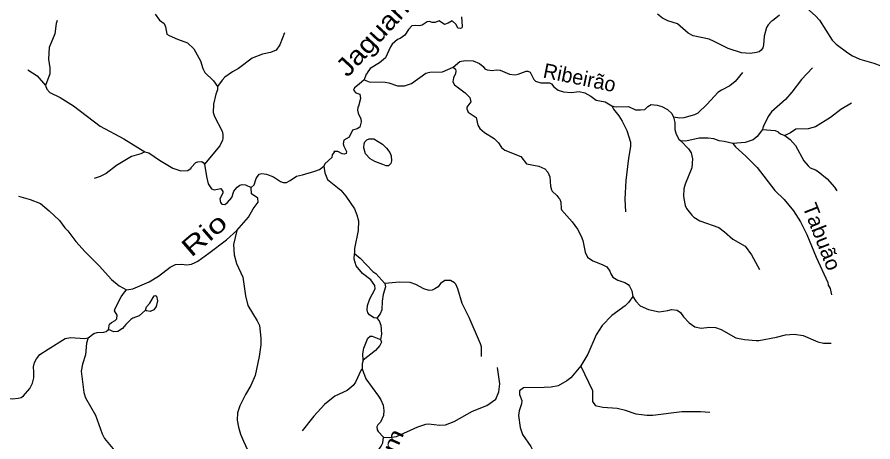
# Model space of a CAD drawing. Extents: x 346.5 to 372.4, y 7400.3 to 7428.2.
# Drawn here: x 359.423 to 364.068, y 7414.626 to 7416.929 of the extents above; entities that cross this region are included whole.
import ezdxf
from ezdxf.enums import TextEntityAlignment as Align

# ---------------------------------------------------------------- set-up
doc = ezdxf.new("R2010")
doc.units = 0
doc.header["$LTSCALE"] = 0.032
doc.layers.add('2', color=7, linetype='Continuous', lineweight=25)
doc.layers.add('7', color=7, linetype='Continuous', lineweight=25)
doc.layers.add('61', color=7, linetype='Continuous')

msp = doc.modelspace()

# ---------------------------------------------------------------- linework, layer by layer
at = {"layer": '2'}
for points in [[(361.4073, 7416.129), (361.3646, 7416.1464), (361.3397, 7416.1607), (361.3147, 7416.1883), (361.3044, 7416.2199), (361.3068, 7416.2425), (361.3108, 7416.2521), (361.3221, 7416.2637), (361.3343, 7416.2686), (361.3595, 7416.2689), (361.4058, 7416.2403), (361.4288, 7416.219), (361.4454, 7416.1947), (361.4533, 7416.1776), (361.4553, 7416.149), (361.4524, 7416.1355), (361.4383, 7416.1227), (361.4261, 7416.1225)], [(361.2545, 7415.6467), (361.2848, 7415.6219), (361.3538, 7415.5494), (361.3694, 7415.538), (361.4187, 7415.4851), (361.4228, 7415.4665), (361.4104, 7415.425), (361.4047, 7415.3887), (361.4033, 7415.3423), (361.3928, 7415.3196), (361.376, 7415.2962), (361.3593, 7415.2989), (361.3358, 7415.3154), (361.3272, 7415.3258), (361.3224, 7415.342), (361.3249, 7415.3656), (361.3372, 7415.4014), (361.3659, 7415.4551), (361.3648, 7415.4744), (361.3424, 7415.5037), (361.2969, 7415.5396), (361.2631, 7415.5811), (361.252, 7415.6169)], [(360.1196, 7415.3394), (360.126, 7415.3587), (360.1441, 7415.3775), (360.1661, 7415.4177), (360.1735, 7415.42), (360.1801, 7415.4169), (360.1842, 7415.391), (360.1785, 7415.3608), (360.1643, 7415.3416), (360.1455, 7415.3331), (360.1245, 7415.3358)], [(361.3013, 7415.069), (361.2997, 7415.1032), (361.3052, 7415.1339), (361.326, 7415.1888), (361.339, 7415.1998), (361.3504, 7415.1998), (361.3957, 7415.1809), (361.4004, 7415.1672), (361.3927, 7415.1489), (361.3689, 7415.1221)]]:
    msp.add_lwpolyline(points, close=True, dxfattribs=at)
at = {"layer": '7'}
for points in [[(363.6953, 7416.9958), (363.7263, 7416.9631), (363.7566, 7416.9368), (363.7781, 7416.9121), (363.8467, 7416.8045), (363.8682, 7416.7822), (363.9327, 7416.7352), (363.9582, 7416.7185), (363.9965, 7416.7009), (364.073, 7416.6794), (364.1113, 7416.6651), (364.2627, 7416.5734), (364.3519, 7416.5463), (364.3886, 7416.5168), (364.4117, 7416.4826), (364.4228, 7416.4746), (364.4404, 7416.4682), (364.4731, 7416.4642), (364.4986, 7416.4666), (364.5241, 7416.4754), (364.5815, 7416.5113), (364.6054, 7416.5216), (364.6691, 7416.5248), (364.6893, 7416.5267)], [(360.1727, 7416.9448), (360.1966, 7416.9121), (360.2206, 7416.8938), (360.2285, 7416.8771), (360.2365, 7416.8372), (360.2477, 7416.8284), (360.2939, 7416.8085), (360.3481, 7416.7894), (360.3823, 7416.7567), (360.4182, 7416.6922), (360.4309, 7416.6507), (360.4421, 7416.6284), (360.4891, 7416.5838), (360.5108, 7416.552)], [(363.5606, 7416.94), (363.5231, 7416.9089), (363.5175, 7416.9074), (363.4992, 7416.8866), (363.4912, 7416.8723), (363.4785, 7416.8261), (363.4753, 7416.7783), (363.4713, 7416.7623), (363.4625, 7416.7495), (363.4514, 7416.7416), (363.437, 7416.7368), (363.402, 7416.7312), (363.3542, 7416.7352), (363.2824, 7416.7591), (363.2075, 7416.7974), (363.1788, 7416.8085), (363.0928, 7416.8276), (363.0649, 7416.8428), (363.0067, 7416.893), (362.9557, 7416.9097), (362.9254, 7416.9233), (362.8999, 7416.9456)], [(359.6412, 7416.9113), (359.6356, 7416.8946), (359.6268, 7416.8388), (359.5973, 7416.7639), (359.5942, 7416.7017), (359.5997, 7416.6539), (359.5997, 7416.622), (359.5779, 7416.5588)], [(361.8352, 7416.9297), (361.8391, 7416.8787), (361.8368, 7416.8715), (361.8296, 7416.8667), (361.8153, 7416.8683), (361.8057, 7416.8882), (361.7842, 7416.9089), (361.7619, 7416.8954), (361.7427, 7416.8898), (361.714, 7416.9089), (361.6917, 7416.8994), (361.6758, 7416.8994), (361.6615, 7416.9057), (361.6479, 7416.9034), (361.6216, 7416.8858), (361.6073, 7416.881), (361.5857, 7416.8834), (361.565, 7416.881), (361.5467, 7416.8611), (361.5276, 7416.8308), (361.5021, 7416.8133), (361.4869, 7416.8069), (361.459, 7416.783), (361.4494, 7416.7687), (361.4231, 7416.7081), (361.3897, 7416.681), (361.3395, 7416.6507), (361.3227, 7416.6276), (361.3219, 7416.6196), (361.3179, 7416.6196), (361.3076, 7416.5893)], [(360.8749, 7416.8444), (360.8486, 7416.7783), (360.8286, 7416.7503), (360.7992, 7416.7376), (360.7545, 7416.728), (360.6987, 7416.7057), (360.6246, 7416.6507), (360.5919, 7416.6324), (360.5513, 7416.6037), (360.5354, 7416.5878), (360.5108, 7416.552)], [(361.3076, 7416.5893), (361.3331, 7416.5782), (361.4208, 7416.5766), (361.4399, 7416.5734), (361.4877, 7416.5567), (361.526, 7416.5559), (361.5642, 7416.5686), (361.6407, 7416.6244), (361.663, 7416.63), (361.7324, 7416.6324), (361.7904, 7416.6576)], [(361.7904, 7416.6576), (361.8025, 7416.6468), (361.8049, 7416.6364), (361.8025, 7416.6236), (361.7913, 7416.5989), (361.7873, 7416.5774), (361.7977, 7416.5623), (361.8543, 7416.5176), (361.8798, 7416.4929), (361.8854, 7416.4698), (361.8647, 7416.4403), (361.8639, 7416.4308), (361.8718, 7416.4132), (361.9141, 7416.3838), (361.9244, 7416.3439), (361.9348, 7416.3248), (361.9603, 7416.3041), (362.0121, 7416.2714), (362.0368, 7416.2475), (362.0527, 7416.2212), (362.0703, 7416.2068), (362.1572, 7416.1733), (362.1882, 7416.1343), (362.2544, 7416.1208), (362.2878, 7416.1072), (362.3038, 7416.0881), (362.3149, 7416.0626), (362.3181, 7416.0116), (362.3229, 7415.9917), (362.3277, 7415.9845), (362.3532, 7415.9614), (362.3643, 7415.947), (362.3691, 7415.9423), (362.3739, 7415.9255), (362.3755, 7415.8904), (362.3787, 7415.8841), (362.4361, 7415.8187), (362.464, 7415.7789), (362.4839, 7415.7406), (362.4934, 7415.7183), (362.5062, 7415.6546), (362.5197, 7415.6274), (362.5477, 7415.6075), (362.5987, 7415.5884), (362.6241, 7415.5749), (362.6401, 7415.5517), (362.6449, 7415.5366), (362.6568, 7415.5183), (362.6831, 7415.5031), (362.7222, 7415.4896), (362.7389, 7415.4792), (362.7477, 7415.4697), (362.7596, 7415.4449), (362.7647, 7415.4136)], [(361.7904, 7416.6576), (361.8262, 7416.6885), (361.8559, 7416.6938), (361.8989, 7416.6914), (361.9332, 7416.6778), (361.9523, 7416.6611), (361.9611, 7416.6491), (361.9739, 7416.6436), (362.0025, 7416.6396), (362.0233, 7416.6428), (362.0456, 7416.6412), (362.095, 7416.6188), (362.1269, 7416.6164), (362.1428, 7416.6188), (362.1866, 7416.6364), (362.1946, 7416.6364), (362.2081, 7416.6308), (362.2273, 7416.591), (362.2368, 7416.5822), (362.2655, 7416.5734), (362.3133, 7416.5718), (362.3245, 7416.567), (362.3364, 7416.5511), (362.3596, 7416.532), (362.3883, 7416.5232), (362.4313, 7416.5208), (362.4743, 7416.5248), (362.5046, 7416.5184), (362.5373, 7416.5001), (362.5668, 7416.4786), (362.6146, 7416.4698), (362.652, 7416.4485)], [(359.4818, 7416.6428), (359.532, 7416.6109), (359.5779, 7416.5588)], [(363.3597, 7416.6292), (363.3215, 7416.579), (363.2912, 7416.5559), (363.2466, 7416.5336), (363.2274, 7416.52), (363.1693, 7416.4563), (363.1175, 7416.4077), (363.0999, 7416.3989), (363.0418, 7416.3822), (363.0194, 7416.3814), (362.9866, 7416.3864)], [(363.7407, 7416.6547), (363.6801, 7416.5902), (363.6283, 7416.5216), (363.594, 7416.4818), (363.5183, 7416.4148), (363.5, 7416.3893), (363.4769, 7416.3407), (363.4722, 7416.3367), (363.4695, 7416.3202)], [(361.3076, 7416.5893), (361.2805, 7416.5655), (361.255, 7416.5447), (361.2486, 7416.532), (361.2614, 7416.5176), (361.2773, 7416.5136), (361.2837, 7416.5113), (361.2869, 7416.4882), (361.2757, 7416.4459), (361.2717, 7416.4403), (361.2709, 7416.4244), (361.2741, 7416.4085), (361.2893, 7416.3766), (361.2901, 7416.3607), (361.2829, 7416.3327), (361.2694, 7416.3232), (361.2438, 7416.3168), (361.2255, 7416.2785), (361.196, 7416.2618), (361.192, 7416.2427), (361.196, 7416.2284), (361.2112, 7416.2005), (361.2088, 7416.1893), (361.2, 7416.1853), (361.1881, 7416.1869), (361.1633, 7416.2005), (361.1426, 7416.2005), (361.1434, 7416.1965), (361.1339, 7416.1821), (361.1307, 7416.1686), (361.094, 7416.1336), (361.0874, 7416.1201)], [(359.5779, 7416.5588), (359.5838, 7416.5376), (359.6013, 7416.5208), (359.6563, 7416.4929), (359.7281, 7416.4483), (359.8731, 7416.3375), (360.0022, 7416.2682), (360.1171, 7416.1979)], [(360.5108, 7416.552), (360.5101, 7416.5346), (360.5011, 7416.5121), (360.4891, 7416.4563), (360.4867, 7416.4117), (360.4939, 7416.3893), (360.5354, 7416.3112), (360.5401, 7416.2921), (360.5401, 7416.273), (360.5377, 7416.2618), (360.5226, 7416.2315), (360.4396, 7416.1322)], [(362.652, 7416.4485), (362.6623, 7416.4437), (362.6784, 7416.4419), (362.7413, 7416.4443), (362.7804, 7416.4268), (362.8059, 7416.426), (362.8298, 7416.4284), (362.8457, 7416.4443), (362.864, 7416.4547), (362.8967, 7416.4507), (362.9222, 7416.4443), (362.9525, 7416.4276), (362.9764, 7416.4061), (362.9866, 7416.3864)], [(362.652, 7416.4485), (362.6602, 7416.4297), (362.6895, 7416.3941), (362.707, 7416.3654), (362.7325, 7416.3144), (362.7525, 7416.2507), (362.7525, 7416.2268), (362.7421, 7416.1646), (362.7278, 7416.0435), (362.7214, 7415.9415), (362.7246, 7415.8737)], [(363.9527, 7416.4627), (363.8945, 7416.4284), (363.8387, 7416.3845), (363.7558, 7416.3343), (363.7176, 7416.3232), (363.6506, 7416.3208), (363.6203, 7416.3017), (363.5908, 7416.2879)], [(362.9866, 7416.3864), (362.9931, 7416.3575), (362.9939, 7416.3192), (363.0003, 7416.2937), (363.0141, 7416.2677), (363.0265, 7416.2581)], [(363.4695, 7416.3202), (363.4402, 7416.2817), (363.4179, 7416.2634), (363.3749, 7416.2483), (363.3075, 7416.2437)], [(363.4695, 7416.3202), (363.5375, 7416.3136), (363.5549, 7416.3072), (363.5537, 7416.3051), (363.5709, 7416.2948), (363.5908, 7416.2879)], [(363.5908, 7416.2879), (363.6187, 7416.265), (363.649, 7416.2323), (363.6936, 7416.1503), (363.7168, 7416.1224), (363.7279, 7416.1112), (363.7558, 7416.1008), (363.7718, 7416.0913), (363.8196, 7416.053), (363.8602, 7416.0076), (363.873, 7415.9869)], [(363.3075, 7416.2437), (363.2617, 7416.2546), (363.233, 7416.2578), (363.2043, 7416.2682), (363.1741, 7416.273), (363.1246, 7416.2722), (363.0536, 7416.2571), (363.0265, 7416.2581)], [(363.0265, 7416.2581), (363.0664, 7416.2148), (363.0816, 7416.1933), (363.0896, 7416.1598), (363.0848, 7416.112), (363.0489, 7416.0227), (363.0417, 7415.9972), (363.0401, 7415.959), (363.0425, 7415.9462), (363.0497, 7415.908), (363.0569, 7415.8912), (363.0848, 7415.8546), (363.0967, 7415.8442), (363.1294, 7415.8251), (363.2314, 7415.7884), (363.2633, 7415.7653), (363.3071, 7415.7255), (363.3741, 7415.6872), (363.4099, 7415.6402), (363.453, 7415.5613)], [(363.3075, 7416.2437), (363.3223, 7416.226), (363.3781, 7416.1758), (363.4402, 7416.1136), (363.5351, 7415.9885), (363.5869, 7415.9399), (363.6371, 7415.8785), (363.6761, 7415.8187), (363.7096, 7415.7502), (363.7606, 7415.6275), (363.8228, 7415.4904), (363.8259, 7415.476), (363.8355, 7415.4577), (363.8443, 7415.4226)], [(360.1171, 7416.1979), (360.0947, 7416.1877), (360.0437, 7416.1726), (359.9624, 7416.1239), (359.9066, 7416.0817), (359.8731, 7416.065), (359.842, 7416.0546)], [(360.1171, 7416.1979), (360.1377, 7416.1925), (360.1967, 7416.1526), (360.2684, 7416.1096), (360.3114, 7416.0953), (360.3489, 7416.0968), (360.3672, 7416.1096), (360.368, 7416.1144), (360.3935, 7416.1399), (360.4031, 7416.1447), (360.4254, 7416.1455), (360.4334, 7416.1411), (360.4396, 7416.1322)], [(360.4396, 7416.1322), (360.4501, 7416.0642), (360.4596, 7416.0259), (360.4772, 7415.9988), (360.4931, 7415.9924), (360.529, 7416.0004), (360.5393, 7415.9829), (360.5393, 7415.9741), (360.5242, 7415.9446), (360.5274, 7415.9239), (360.5346, 7415.9151), (360.5505, 7415.9127), (360.5656, 7415.9239), (360.5887, 7415.9502), (360.5999, 7415.9845), (360.6166, 7416.0076), (360.6318, 7416.0172), (360.6445, 7416.0211), (360.6621, 7416.0188), (360.6943, 7416.0043)], [(360.6943, 7416.0043), (360.7099, 7416.0203), (360.721, 7416.0546), (360.737, 7416.0777), (360.7513, 7416.0817), (360.7768, 7416.0769), (360.8151, 7416.0626), (360.8525, 7416.0379), (360.8677, 7416.0323), (360.8844, 7416.0323), (360.9059, 7416.0426), (360.9386, 7416.0674), (360.9729, 7416.0737), (361.0398, 7416.0929), (361.0637, 7416.1024), (361.0874, 7416.1201)], [(361.0874, 7416.1201), (361.093, 7416.0852), (361.1075, 7416.0482), (361.1793, 7415.9916), (361.208, 7415.959), (361.2534, 7415.8889), (361.2677, 7415.857), (361.2757, 7415.8251), (361.2749, 7415.7725), (361.2534, 7415.6737), (361.2545, 7415.6467)], [(360.6164, 7415.7715), (360.6788, 7415.8442), (360.7043, 7415.8889), (360.7306, 7415.9263), (360.729, 7415.947), (360.6947, 7415.9701), (360.6943, 7416.0043)], [(359.4308, 7415.9574), (359.4938, 7415.9406), (359.5495, 7415.9183), (359.5974, 7415.8793), (359.6531, 7415.8267), (359.6818, 7415.7868), (359.6978, 7415.7709), (359.7424, 7415.7127), (359.7918, 7415.6561), (359.8691, 7415.5796), (359.9344, 7415.5071), (359.9767, 7415.4713), (360.0175, 7415.4496)], [(360.0175, 7415.4496), (360.0519, 7415.4565), (360.1393, 7415.4944), (360.1903, 7415.5246), (360.2532, 7415.5733), (360.2827, 7415.5876), (360.3146, 7415.59), (360.3449, 7415.586), (360.3704, 7415.59), (360.3895, 7415.598), (360.4039, 7415.6051), (360.4644, 7415.649), (360.5601, 7415.7215), (360.6164, 7415.7715)], [(360.6164, 7415.7715), (360.5983, 7415.696), (360.6015, 7415.6402), (360.6142, 7415.594), (360.6485, 7415.5191), (360.6621, 7415.4171), (360.6748, 7415.3661), (360.7266, 7415.2824), (360.7386, 7415.2561), (360.7465, 7415.1891), (360.745, 7415.1525), (360.7362, 7415.0887), (360.7155, 7414.9867), (360.6923, 7414.9309), (360.6621, 7414.8831), (360.6318, 7414.821), (360.619, 7414.7827), (360.6182, 7414.7444), (360.6254, 7414.7062), (360.6358, 7414.6679), (360.6509, 7414.6297), (360.6844, 7414.5588)], [(361.9436, 7415.0895), (361.9428, 7415.1413), (361.938, 7415.1573), (361.8766, 7415.3007), (361.8384, 7415.3756), (361.816, 7415.4553), (361.8049, 7415.4816), (361.7969, 7415.4888), (361.7762, 7415.5007), (361.7443, 7415.5007), (361.7204, 7415.484), (361.7077, 7415.4672), (361.6909, 7415.4553), (361.6758, 7415.4489), (361.6599, 7415.4473), (361.6312, 7415.4553), (361.5881, 7415.4792), (361.5563, 7415.4896), (361.4989, 7415.492), (361.4187, 7415.4851)], [(359.9186, 7415.2359), (359.9241, 7415.2633), (359.9352, 7415.2728), (359.9552, 7415.2832), (359.9639, 7415.2935), (359.9655, 7415.3127), (359.952, 7415.3358), (359.9544, 7415.3485), (359.9878, 7415.4123), (360.0051, 7415.4379), (360.0175, 7415.4496)], [(362.7647, 7415.4136), (362.7413, 7415.382), (362.723, 7415.3629), (362.652, 7415.3111), (362.5994, 7415.2577), (362.5668, 7415.2067), (362.5213, 7415.1007), (362.4831, 7415.039)], [(362.7647, 7415.4136), (362.7814, 7415.3881), (362.8051, 7415.3637), (362.8505, 7415.3429), (362.9079, 7415.331), (362.9557, 7415.3374), (362.9756, 7415.3437), (363.0059, 7415.3397), (363.0242, 7415.327), (363.0409, 7415.3047), (363.0704, 7415.272), (363.1015, 7415.2497), (363.1358, 7415.2417), (363.182, 7415.2481), (363.2139, 7415.2457), (363.2442, 7415.2353), (363.3239, 7415.1907), (363.3717, 7415.1812), (363.4339, 7415.1748), (363.4498, 7415.1764), (363.5454, 7415.1939), (363.5932, 7415.2059), (363.6411, 7415.2091), (363.6889, 7415.2019), (363.7686, 7415.1676), (363.8005, 7415.1612), (363.8411, 7415.1605)], [(360.1196, 7415.3394), (360.0859, 7415.3087), (360.0516, 7415.2975), (360.0397, 7415.2888), (360.0126, 7415.2632), (359.9942, 7415.2409), (359.9703, 7415.225), (359.948, 7415.2226), (359.9186, 7415.2359)], [(361.376, 7415.2962), (361.3887, 7415.2817), (361.3976, 7415.2585), (361.4016, 7415.2091), (361.3957, 7415.1809)], [(359.8079, 7415.1905), (359.8388, 7415.213), (359.8572, 7415.2186), (359.8938, 7415.22), (359.9062, 7415.2241), (359.9186, 7415.2359)], [(359.3257, 7414.8812), (359.3464, 7414.8694), (359.3838, 7414.8608), (359.3981, 7414.8592), (359.4284, 7414.8632), (359.4443, 7414.8672), (359.4579, 7414.8759), (359.4913, 7414.915), (359.5065, 7414.9437), (359.5137, 7414.9724), (359.5145, 7415.0011), (359.5113, 7415.0369), (359.5145, 7415.0401), (359.5176, 7415.056), (359.5288, 7415.076), (359.5464, 7415.0991), (359.591, 7415.1285), (359.6834, 7415.1867), (359.7121, 7415.1915), (359.7907, 7415.1864), (359.8079, 7415.1905)], [(359.8079, 7415.1905), (359.799, 7415.162), (359.795, 7415.0983), (359.7775, 7415.0473), (359.7711, 7415.009), (359.7846, 7414.8943), (359.7942, 7414.8656), (359.8476, 7414.7715), (359.8842, 7414.6695), (359.897, 7414.644), (359.9432, 7414.5898), (359.9615, 7414.5627), (359.9743, 7414.5245), (359.9767, 7414.4735), (359.9799, 7414.4607), (359.9958, 7414.4296), (360.0086, 7414.4156)], [(361.3013, 7415.069), (361.2968, 7415.0498), (361.2954, 7415.0216)], [(362.4831, 7415.039), (362.4289, 7414.9724), (362.4074, 7414.9564), (362.3596, 7414.9293), (362.3213, 7414.9229), (362.2831, 7414.9206), (362.1715, 7414.919), (362.1492, 7414.9022), (362.1508, 7414.8831), (362.1619, 7414.8512), (362.1603, 7414.8321), (362.1476, 7414.7939), (362.1452, 7414.7684), (362.1532, 7414.7046), (362.1667, 7414.6663), (362.2113, 7414.601), (362.2265, 7414.5723), (362.2336, 7414.5603), (362.2408, 7414.5309), (362.2368, 7414.4671), (362.2447, 7414.4136), (362.2629, 7414.3859)], [(363.1828, 7414.7851), (363.1326, 7414.7891), (363.0306, 7414.7883), (362.8728, 7414.7691), (362.8409, 7414.7691), (362.7835, 7414.7771), (362.7246, 7414.797), (362.6799, 7414.8066), (362.6018, 7414.8122), (362.57, 7414.8193), (362.5636, 7414.8217), (362.5476, 7414.8449), (362.5484, 7414.9022), (362.4831, 7415.039)], [(361.2954, 7415.0216), (361.2897, 7415.0158), (361.2598, 7414.9501), (361.2478, 7414.9317), (361.2136, 7414.9054), (361.1482, 7414.8743), (361.0908, 7414.8281), (361.0327, 7414.7659), (360.9697, 7414.6863)], [(361.2954, 7415.0216), (361.3164, 7414.9676), (361.3849, 7414.8743), (361.3976, 7414.8544), (361.4104, 7414.8257), (361.4144, 7414.797), (361.412, 7414.7684), (361.3953, 7414.7325), (361.3801, 7414.7181), (361.3761, 7414.707), (361.3769, 7414.6918), (361.3825, 7414.6815), (361.4113, 7414.6512)], [(361.4113, 7414.6512), (361.4457, 7414.6505), (361.4815, 7414.656), (361.5977, 7414.7078), (361.6407, 7414.7213), (361.6551, 7414.7237), (361.7172, 7414.7165), (361.7491, 7414.7189), (361.7953, 7414.7373), (361.895, 7414.7922), (361.9731, 7414.8225), (362.0217, 7414.8568), (362.0376, 7414.8975), (362.044, 7414.9405), (362.0312, 7415.029)], [(361.3631, 7414.5436), (361.3638, 7414.5553), (361.3713, 7414.5603), (361.3992, 7414.6034), (361.4072, 7414.6217), (361.4113, 7414.6512)]]:
    msp.add_lwpolyline(points, dxfattribs=at)

# ---------------------------------------------------------------- texts
at = {"layer": '61'}
for s, height, rotation, width, p in [('Jaguari', 0.1, 47.356, 1.15, (361.3879, 7416.7839)), ('Tabuão', 0.08, 291.402, 1.05, (363.7543, 7415.7244)), ('Rio', 0.1, 40.742, 1.35, (360.471, 7415.7115)), ('m', 0.08, 65.889, 1.4, (361.5002, 7414.6158))]:
    msp.add_text(s, height=height, rotation=rotation, dxfattribs=dict(at, width=width)).set_placement(p, align=Align.CENTER)
msp.add_text('Ribeirão', height=0.08, rotation=348.429, dxfattribs=at).set_placement((362.4683, 7416.5621), align=Align.CENTER)

doc.saveas('drawing.dxf')
